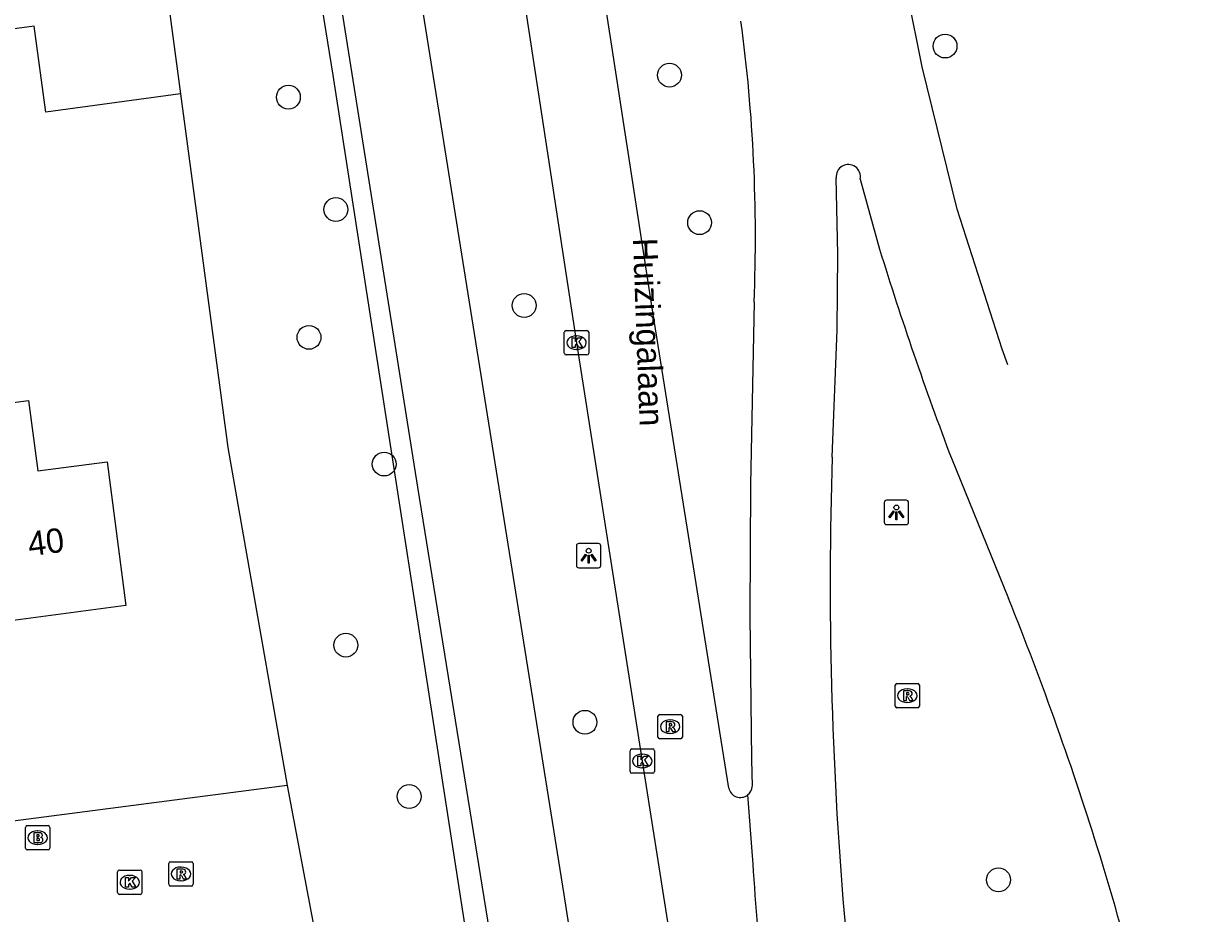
# Model space of a CAD drawing. Extents: x 158474 to 159560, y 388525 to 389605.
# Drawn here: x 159448.13 to 159496.52, y 389005.21 to 389041.73 of the extents above; entities that cross this region are included whole.
import ezdxf

# ---------------------------------------------------------------- set-up
doc = ezdxf.new("R2010")
doc.units = 0
for name, color, linetype in [('IMGEO_Berm_groen', 7, 'Continuous'), ('IMGEO_Boom', 7, 'Continuous'), ('IMGEO_Brandkraan', 7, 'Continuous'), ('IMGEO_Fietspad_gesloten', 7, 'Continuous'), ('IMGEO_Groenvoorziening', 7, 'Continuous'), ('IMGEO_Kolk', 7, 'Continuous'), ('IMGEO_Lichtpunt', 7, 'Continuous'), ('IMGEO_Openbare_ruimte_label', 7, 'Continuous'), ('IMGEO_OVBaan_gesloten', 7, 'Continuous'), ('IMGEO_Pand', 7, 'Continuous'), ('IMGEO_Pand_nummerreeks', 7, 'Continuous'), ('IMGEO_Rijbaan_lokaal_open', 7, 'Continuous'), ('IMGEO_Rijbaan_regionaal_gesloten', 7, 'Continuous'), ('IMGEO_Rioolput', 7, 'Continuous')]:
    doc.layers.add(name, color=color, linetype=linetype)

msp = doc.modelspace()

# ---------------------------------------------------------------- linework, layer by layer
at = {"layer": 'IMGEO_Berm_groen'}
msp.add_lwpolyline([(159518.685, 388690.655), (159521.346, 388691.393), (159515.992, 388713.444), (159520.074, 388714.733), (159514.889, 388736.915), (159512.222, 388749.874), (159508.014, 388771.508), (159499.011, 388820.492), (159492.403, 388854.591), (159485.083, 388893.722), (159478.578, 388929.772), (159472.855, 388963.726), (159469.741, 388983.538), (159467.001, 388999.833), (159460.83, 389039.614), (159456.753, 389064.84)], dxfattribs=at)
at = {"layer": 'IMGEO_Boom'}
for centre in [(159485.926, 389040.807), (159474.624, 389039.614), (159458.992, 389038.71), (159460.94, 389034.101), (159475.859, 389033.559), (159468.661, 389030.161), (159459.837, 389028.853), (159462.923, 389023.652), (159461.347, 389016.224), (159471.156, 389013.056), (159463.944, 389010.01), (159488.117, 389006.59)]:
    msp.add_circle(centre, 0.489, dxfattribs=at)
at = {"layer": 'IMGEO_Brandkraan'}
for p, q in [((159448.207, 389007.893), (159448.207, 389008.745)), ((159448.282, 389008.819), (159449.134, 389008.819)), ((159448.695, 389008.599), (159448.72, 389008.599)), ((159449.208, 389008.745), (159449.208, 389007.893)), ((159449.134, 389007.819), (159448.282, 389007.819)), ((159448.718, 389008.039), (159448.693, 389008.039))]:
    msp.add_line(p, q, dxfattribs=at)
for points in [[(159448.207, 389007.893), (159448.207, 389008.745)], [(159448.282, 389008.819), (159449.134, 389008.819)], [(159449.208, 389008.745), (159449.208, 389007.893)], [(159448.555, 389008.519), (159448.555, 389008.119), (159448.768, 389008.119)], [(159448.786, 389008.519), (159448.555, 389008.519)], [(159448.734, 389008.438), (159448.68, 389008.438), (159448.68, 389008.362)], [(159448.68, 389008.362), (159448.733, 389008.362)], [(159448.742, 389008.286), (159448.68, 389008.286), (159448.68, 389008.205)], [(159448.68, 389008.205), (159448.742, 389008.205)], [(159449.134, 389007.819), (159448.282, 389007.819)]]:
    msp.add_lwpolyline(points, dxfattribs=at)
for centre, radius, start, end in [((159448.284, 389008.743), 0.0765, 91.552, 178.448), ((159448.284, 389008.743), 0.0765, 91.552, 178.448), ((159449.132, 389008.743), 0.0765, 1.552, 88.448), ((159449.132, 389008.743), 0.0765, 1.552, 88.448), ((159448.735, 389008.4), 0.0379, 267.8285, 90.9355), ((159448.743, 389008.245), 0.0404, 269.8759, 90.5077), ((159448.774, 389008.37), 0.251, 268.6676, 293.5347), ((159448.79, 389008.374), 0.145, 59.4692, 91.5367), ((159448.815, 389008.421), 0.0922, 285.5137, 58.1501), ((159448.82, 389008.229), 0.105, 301.3115, 78.989), ((159448.284, 389007.895), 0.0765, 181.552, 268.448), ((159448.284, 389007.895), 0.0765, 181.552, 268.448), ((159449.132, 389007.895), 0.0765, 271.552, 358.448), ((159449.132, 389007.895), 0.0765, 271.552, 358.448)]:
    msp.add_arc(centre, radius, start, end, dxfattribs=at)
for centre, major_axis, ratio, start_param, end_param in [((159448.694, 389008.319), (-0.387, 0.002), 0.722429, 4.712389, 7.853982), ((159448.719, 389008.319), (-0.39, 0.002), 0.717154, 1.570796, 4.712389)]:
    msp.add_ellipse(centre, major_axis=major_axis, ratio=ratio, start_param=start_param, end_param=end_param, dxfattribs=at)
at = {"layer": 'IMGEO_Fietspad_gesloten'}
for points in [[(159457.422, 389064.955), (159457.428, 389064.908), (159458.235, 389060.557), (159460.8, 389044.669), (159464.294, 389022.71), (159467.156, 389004.937), (159468.065, 388999.189), (159472.899, 388969.132), (159475.534, 388953.243), (159478.926, 388933.289), (159482.512, 388912.951), (159486.436, 388891.293)], [(159529.803, 388691.488), (159528.818, 388695.732), (159528.357, 388697.84), (159523.276, 388718.281), (159519.974, 388732.862), (159517.26, 388745.524), (159513.941, 388762.547), (159511.323, 388776.734), (159507.842, 388795.4), (159503.973, 388815.676), (159500.006, 388836.494), (159496.396, 388855.827), (159492.913, 388874.66), (159489.184, 388894.688), (159485.67, 388913.95), (159482.143, 388933.991), (159478.766, 388953.719), (159475.549, 388973.246), (159472.31, 388993.304), (159471.774, 388996.499), (159470.301, 389005.994), (159467.478, 389023.699), (159463.997, 389045.472), (159460.936, 389064.402)]]:
    msp.add_lwpolyline(points, dxfattribs=at)
at = {"layer": 'IMGEO_Groenvoorziening'}
msp.add_lwpolyline([(159454.566, 389038.848), (159456.506, 389024.327), (159458.935, 389010.466)], dxfattribs=at)
at = {"layer": 'IMGEO_Kolk'}
for p, q in [((159470.31, 389028.207), (159470.31, 389029.059)), ((159470.385, 389029.133), (159471.237, 389029.133)), ((159471.311, 389029.059), (159471.311, 389028.207)), ((159470.798, 389028.913), (159470.823, 389028.913)), ((159471.237, 389028.133), (159470.385, 389028.133)), ((159470.821, 389028.353), (159470.796, 389028.353)), ((159473.007, 389011.039), (159473.007, 389011.891)), ((159473.082, 389011.965), (159473.934, 389011.965)), ((159473.495, 389011.745), (159473.52, 389011.745)), ((159474.008, 389011.891), (159474.008, 389011.039)), ((159473.518, 389011.185), (159473.493, 389011.185)), ((159473.934, 389010.965), (159473.082, 389010.965)), ((159451.986, 389006.067), (159451.986, 389006.919)), ((159452.061, 389006.993), (159452.913, 389006.993)), ((159452.474, 389006.773), (159452.499, 389006.773)), ((159452.987, 389006.919), (159452.987, 389006.067)), ((159452.497, 389006.213), (159452.472, 389006.213)), ((159452.913, 389005.993), (159452.061, 389005.993))]:
    msp.add_line(p, q, dxfattribs=at)
for points in [[(159470.31, 389028.207), (159470.31, 389029.059)], [(159470.385, 389029.133), (159471.237, 389029.133)], [(159471.311, 389029.059), (159471.311, 389028.207)], [(159470.631, 389028.833), (159470.754, 389028.833), (159470.754, 389028.682), (159470.884, 389028.833), (159471.048, 389028.833), (159470.902, 389028.682), (159471.055, 389028.433), (159470.903, 389028.433), (159470.818, 389028.597), (159470.754, 389028.53), (159470.754, 389028.433), (159470.631, 389028.433), (159470.631, 389028.833)], [(159471.237, 389028.133), (159470.385, 389028.133)], [(159473.007, 389011.039), (159473.007, 389011.891)], [(159473.082, 389011.965), (159473.934, 389011.965)], [(159473.328, 389011.665), (159473.451, 389011.665), (159473.451, 389011.514), (159473.581, 389011.665), (159473.745, 389011.665), (159473.599, 389011.514), (159473.752, 389011.265), (159473.6, 389011.265), (159473.515, 389011.429), (159473.451, 389011.362), (159473.451, 389011.265), (159473.328, 389011.265), (159473.328, 389011.665)], [(159474.008, 389011.891), (159474.008, 389011.039)], [(159473.934, 389010.965), (159473.082, 389010.965)], [(159451.986, 389006.067), (159451.986, 389006.919)], [(159452.061, 389006.993), (159452.913, 389006.993)], [(159452.307, 389006.693), (159452.43, 389006.693), (159452.43, 389006.542), (159452.56, 389006.693), (159452.724, 389006.693), (159452.578, 389006.542), (159452.731, 389006.293), (159452.579, 389006.293), (159452.494, 389006.457), (159452.43, 389006.39), (159452.43, 389006.293), (159452.307, 389006.293), (159452.307, 389006.693)], [(159452.987, 389006.919), (159452.987, 389006.067)], [(159452.913, 389005.993), (159452.061, 389005.993)]]:
    msp.add_lwpolyline(points, dxfattribs=at)
for centre, start, end in [((159470.387, 389029.057), 91.552, 178.448), ((159470.387, 389029.057), 91.552, 178.448), ((159471.235, 389029.057), 1.552, 88.448), ((159471.235, 389029.057), 1.552, 88.448), ((159470.387, 389028.209), 181.552, 268.448), ((159470.387, 389028.209), 181.552, 268.448), ((159471.235, 389028.209), 271.552, 358.448), ((159471.235, 389028.209), 271.552, 358.448), ((159473.084, 389011.889), 91.552, 178.448), ((159473.084, 389011.889), 91.552, 178.448), ((159473.932, 389011.889), 1.552, 88.448), ((159473.932, 389011.889), 1.552, 88.448), ((159473.084, 389011.041), 181.552, 268.448), ((159473.084, 389011.041), 181.552, 268.448), ((159473.932, 389011.041), 271.552, 358.448), ((159473.932, 389011.041), 271.552, 358.448), ((159452.063, 389006.917), 91.552, 178.448), ((159452.063, 389006.917), 91.552, 178.448), ((159452.911, 389006.917), 1.552, 88.448), ((159452.911, 389006.917), 1.552, 88.448), ((159452.063, 389006.069), 181.552, 268.448), ((159452.063, 389006.069), 181.552, 268.448), ((159452.911, 389006.069), 271.552, 358.448), ((159452.911, 389006.069), 271.552, 358.448)]:
    msp.add_arc(centre, 0.0765, start, end, dxfattribs=at)
for centre, major_axis, ratio, start_param, end_param in [((159470.797, 389028.633), (-0.387, 0.002), 0.722429, 4.712389, 7.853982), ((159470.822, 389028.633), (-0.39, 0.002), 0.717154, 1.570796, 4.712389), ((159473.494, 389011.465), (-0.387, 0.002), 0.722429, 4.712389, 7.853982), ((159473.519, 389011.465), (-0.39, 0.002), 0.717154, 1.570796, 4.712389), ((159452.473, 389006.493), (-0.387, 0.002), 0.722429, 4.712389, 7.853982), ((159452.498, 389006.493), (-0.39, 0.002), 0.717154, 1.570796, 4.712389)]:
    msp.add_ellipse(centre, major_axis=major_axis, ratio=ratio, start_param=start_param, end_param=end_param, dxfattribs=at)
at = {"layer": 'IMGEO_Lichtpunt'}
for p, q in [((159484.333, 389022.166), (159483.525, 389022.166)), ((159484.333, 389022.166), (159483.525, 389022.166)), ((159483.431, 389022.071), (159483.431, 389021.264)), ((159483.431, 389022.071), (159483.431, 389021.264)), ((159484.427, 389021.264), (159484.427, 389022.071)), ((159484.427, 389021.264), (159484.427, 389022.071)), ((159483.525, 389021.17), (159484.333, 389021.17)), ((159483.525, 389021.17), (159484.333, 389021.17)), ((159470.808, 389020.298), (159470.808, 389019.491)), ((159470.808, 389020.298), (159470.808, 389019.491)), ((159471.71, 389020.393), (159470.902, 389020.393)), ((159471.71, 389020.393), (159470.902, 389020.393)), ((159471.804, 389019.491), (159471.804, 389020.298)), ((159471.804, 389019.491), (159471.804, 389020.298)), ((159470.902, 389019.397), (159471.71, 389019.397)), ((159470.902, 389019.397), (159471.71, 389019.397))]:
    msp.add_line(p, q, dxfattribs=at)
for points in [[(159483.805, 389021.735), (159483.844, 389021.707), (159483.656, 389021.445), (159483.618, 389021.472), (159483.805, 389021.735)], [(159483.907, 389021.687), (159483.954, 389021.687), (159483.954, 389021.365), (159483.907, 389021.365), (159483.907, 389021.687)], [(159484.017, 389021.707), (159484.055, 389021.734), (159484.242, 389021.472), (159484.203, 389021.444), (159484.017, 389021.707)], [(159471.182, 389019.962), (159471.221, 389019.934), (159471.033, 389019.672), (159470.995, 389019.699), (159471.182, 389019.962)], [(159471.284, 389019.914), (159471.331, 389019.914), (159471.331, 389019.592), (159471.284, 389019.592), (159471.284, 389019.914)], [(159471.394, 389019.934), (159471.432, 389019.961), (159471.619, 389019.699), (159471.58, 389019.671), (159471.394, 389019.934)]]:
    msp.add_lwpolyline(points, dxfattribs=at)
for centre in [(159483.93, 389021.869), (159471.307, 389020.096)]:
    msp.add_circle(centre, 0.0994, dxfattribs=at)
for centre, start, end in [((159483.525, 389022.071), 90, 180), ((159483.525, 389022.071), 90, 180), ((159484.333, 389022.071), 0, 90), ((159484.333, 389022.071), 0, 90), ((159483.525, 389021.264), 180, 270), ((159483.525, 389021.264), 180, 270), ((159484.333, 389021.264), 270, 0), ((159484.333, 389021.264), 270, 360), ((159470.902, 389020.298), 90, 180), ((159470.902, 389020.298), 90, 180), ((159471.71, 389020.298), 0, 90), ((159471.71, 389020.298), 0, 90), ((159470.902, 389019.491), 180, 270), ((159470.902, 389019.491), 180, 270), ((159471.71, 389019.491), 270, 0), ((159471.71, 389019.491), 270, 360)]:
    msp.add_arc(centre, 0.0946, start, end, dxfattribs=at)
at = {"layer": 'IMGEO_OVBaan_gesloten'}
for points in [[(159488.502, 389027.728), (159488.262, 389028.361), (159486.421, 389034.115), (159484.989, 389039.951), (159484.4, 389042.898), (159483.906, 389045.749), (159479.446, 389075.467)], [(159481.302, 389023.94), (159481.5, 389029.164), (159481.524, 389032.263), (159481.462, 389035.392)], [(159482.444, 389035.342), (159483.241, 389032.47)], [(159478.093, 389030.301), (159477.95, 389022.818), (159477.917, 389017.434), (159477.982, 389011.51), (159478.016, 389010.428)], [(159486.187, 389023.889), (159488.53, 389018.134)], [(159477.829, 389010.073), (159478.019, 389007.582)]]:
    msp.add_lwpolyline(points, dxfattribs=at)
for centre, radius, start, end in [((159411.67, 389032.985), 66.477, 357.68614, 7.64701), ((159481.957, 389035.449), 0.498, 347.5669, 186.6035), ((159623.031, 389075.666), 146.312, 197.1715, 200.7249), ((159641.591, 389018.704), 160.375, 178.12919, 184.82566), ((159361.421, 388966.987), 137.013, 17.22968, 21.91914), ((159477.534, 389010.455), 0.483, 307.6897, 356.7533), ((159597.367, 389014.856), 119.57, 183.48766, 188.52293), ((159343.68, 388962.402), 155.319, 11.81904, 16.90659), ((159652.054, 389021.138), 171.012, 185.34321, 188.49245)]:
    msp.add_arc(centre, radius, start, end, dxfattribs=at)
at = {"layer": 'IMGEO_Pand'}
for points in [[(159453.539, 389046.535), (159454.566, 389038.848)], [(159454.566, 389038.848), (159449.049, 389038.098), (159448.569, 389041.626), (159445.394, 389041.194)], [(159442.947, 389022.697), (159442.572, 389025.5), (159443.38, 389025.607), (159448.337, 389026.26), (159448.716, 389023.378), (159451.552, 389023.751), (159452.33, 389017.846), (159446.985, 389017.142), (159446.703, 389017.105), (159446.556, 389017.086)]]:
    msp.add_lwpolyline(points, dxfattribs=at)
at = {"layer": 'IMGEO_Rijbaan_lokaal_open'}
for points in [[(159458.935, 389010.466), (159411.125, 389004.244)], [(159458.935, 389010.466), (159460.083, 389004.441), (159460.93, 389000), (159465.79, 388974.38)]]:
    msp.add_lwpolyline(points, dxfattribs=at)
at = {"layer": 'IMGEO_Rijbaan_regionaal_gesloten'}
for points in [[(159477.057, 389010.358), (159473.903, 389030.142), (159472.527, 389039.02), (159471.171, 389047.915), (159467.34, 389073.603)], [(159465.248, 389065.119), (159465.309, 389064.799), (159467.127, 389052.707), (159470.811, 389028.633), (159473.508, 389011.465), (159476.144, 388994.722), (159476.384, 388993.3), (159479.5, 388974.111), (159482.677, 388954.955), (159486.052, 388934.798), (159489.618, 388914.651), (159493.041, 388895.542), (159496.797, 388875.452), (159500.395, 388856.346), (159503.98, 388837.245), (159507.786, 388817.176), (159511.785, 388796.128), (159513.605, 388787.293), (159515.648, 388778.113), (159517.25, 388771.049)]]:
    msp.add_lwpolyline(points, dxfattribs=at)
msp.add_arc((159477.532, 389010.457), 0.486, 191.8158, 307.6588, dxfattribs=at)
at = {"layer": 'IMGEO_Rioolput'}
for p, q in [((159483.878, 389013.722), (159483.878, 389014.574)), ((159483.953, 389014.648), (159484.805, 389014.648)), ((159484.366, 389014.428), (159484.391, 389014.428)), ((159484.879, 389014.574), (159484.879, 389013.722)), ((159484.805, 389013.648), (159483.953, 389013.648)), ((159484.389, 389013.868), (159484.364, 389013.868)), ((159474.15, 389012.45), (159474.15, 389013.302)), ((159474.225, 389013.376), (159475.077, 389013.376)), ((159474.638, 389013.156), (159474.663, 389013.156)), ((159475.151, 389013.302), (159475.151, 389012.45)), ((159474.661, 389012.596), (159474.636, 389012.596)), ((159475.077, 389012.376), (159474.225, 389012.376)), ((159454.085, 389006.408), (159454.085, 389007.26)), ((159454.16, 389007.334), (159455.012, 389007.334)), ((159455.086, 389007.26), (159455.086, 389006.408)), ((159454.573, 389007.114), (159454.598, 389007.114)), ((159455.012, 389006.334), (159454.16, 389006.334)), ((159454.596, 389006.554), (159454.571, 389006.554))]:
    msp.add_line(p, q, dxfattribs=at)
for points in [[(159483.878, 389013.722), (159483.878, 389014.574)], [(159483.953, 389014.648), (159484.805, 389014.648)], [(159484.879, 389014.574), (159484.879, 389013.722)], [(159484.467, 389014.346), (159484.215, 389014.348), (159484.215, 389013.948)], [(159484.215, 389013.948), (159484.339, 389013.948), (159484.339, 389014.11), (159484.35, 389014.11)], [(159484.393, 389014.267), (159484.339, 389014.267), (159484.339, 389014.186)], [(159484.339, 389014.186), (159484.391, 389014.186)], [(159484.397, 389014.081), (159484.468, 389013.948), (159484.608, 389013.948), (159484.543, 389014.074)], [(159484.805, 389013.648), (159483.953, 389013.648)], [(159474.15, 389012.45), (159474.15, 389013.302)], [(159474.225, 389013.376), (159475.077, 389013.376)], [(159474.739, 389013.074), (159474.487, 389013.076), (159474.487, 389012.676)], [(159474.665, 389012.995), (159474.611, 389012.995), (159474.611, 389012.914)], [(159475.151, 389013.302), (159475.151, 389012.45)], [(159474.487, 389012.676), (159474.611, 389012.676), (159474.611, 389012.838), (159474.622, 389012.838)], [(159474.611, 389012.914), (159474.663, 389012.914)], [(159474.669, 389012.809), (159474.74, 389012.676), (159474.88, 389012.676), (159474.815, 389012.802)], [(159475.077, 389012.376), (159474.225, 389012.376)], [(159454.085, 389006.408), (159454.085, 389007.26)], [(159454.16, 389007.334), (159455.012, 389007.334)], [(159455.086, 389007.26), (159455.086, 389006.408)], [(159454.674, 389007.032), (159454.422, 389007.034), (159454.422, 389006.634)], [(159454.422, 389006.634), (159454.546, 389006.634), (159454.546, 389006.796), (159454.557, 389006.796)], [(159454.6, 389006.953), (159454.546, 389006.953), (159454.546, 389006.872)], [(159454.546, 389006.872), (159454.598, 389006.872)], [(159454.604, 389006.767), (159454.675, 389006.634), (159454.815, 389006.634), (159454.75, 389006.76)], [(159455.012, 389006.334), (159454.16, 389006.334)]]:
    msp.add_lwpolyline(points, dxfattribs=at)
for centre, radius, start, end in [((159483.955, 389014.572), 0.0765, 91.552, 178.448), ((159483.955, 389014.572), 0.0765, 91.552, 178.448), ((159484.803, 389014.572), 0.0765, 1.552, 88.448), ((159484.803, 389014.572), 0.0765, 1.552, 88.448), ((159484.349, 389014.057), 0.0533, 26.0293, 88.6989), ((159484.375, 389014.375), 0.19, 274.7715, 282.9687), ((159484.399, 389014.171), 0.0964, 77.0061, 93.1865), ((159484.413, 389014.228), 0.0378, 276.6634, 79.6772), ((159484.466, 389014.236), 0.109, 350.3612, 89.416), ((159484.464, 389014.236), 0.112, 277.5842, 350.9817), ((159484.448, 389014.021), 0.108, 29.5134, 73.7905), ((159483.955, 389013.724), 0.0765, 181.552, 268.448), ((159483.955, 389013.724), 0.0765, 181.552, 268.448), ((159484.803, 389013.724), 0.0765, 271.552, 358.448), ((159484.803, 389013.724), 0.0765, 271.552, 358.448), ((159474.227, 389013.3), 0.0765, 91.552, 178.448), ((159474.227, 389013.3), 0.0765, 91.552, 178.448), ((159474.671, 389012.899), 0.0964, 77.0061, 93.1865), ((159474.685, 389012.956), 0.0378, 276.6634, 79.6772), ((159474.738, 389012.964), 0.109, 350.3612, 89.416), ((159475.075, 389013.3), 0.0765, 1.552, 88.448), ((159475.075, 389013.3), 0.0765, 1.552, 88.448), ((159474.621, 389012.785), 0.0533, 26.0293, 88.6989), ((159474.647, 389013.103), 0.19, 274.7715, 282.9687), ((159474.736, 389012.964), 0.112, 277.5842, 350.9817), ((159474.72, 389012.749), 0.108, 29.5134, 73.7905), ((159474.227, 389012.452), 0.0765, 181.552, 268.448), ((159474.227, 389012.452), 0.0765, 181.552, 268.448), ((159475.075, 389012.452), 0.0765, 271.552, 358.448), ((159475.075, 389012.452), 0.0765, 271.552, 358.448), ((159454.162, 389007.258), 0.0765, 91.552, 178.448), ((159454.162, 389007.258), 0.0765, 91.552, 178.448), ((159455.01, 389007.258), 0.0765, 1.552, 88.448), ((159455.01, 389007.258), 0.0765, 1.552, 88.448), ((159454.556, 389006.743), 0.0533, 26.0293, 88.6989), ((159454.582, 389007.061), 0.19, 274.7715, 282.9687), ((159454.606, 389006.857), 0.0964, 77.0061, 93.1865), ((159454.62, 389006.914), 0.0378, 276.6634, 79.6772), ((159454.673, 389006.922), 0.109, 350.3612, 89.416), ((159454.671, 389006.922), 0.112, 277.5842, 350.9817), ((159454.655, 389006.707), 0.108, 29.5134, 73.7905), ((159454.162, 389006.41), 0.0765, 181.552, 268.448), ((159454.162, 389006.41), 0.0765, 181.552, 268.448), ((159455.01, 389006.41), 0.0765, 271.552, 358.448), ((159455.01, 389006.41), 0.0765, 271.552, 358.448)]:
    msp.add_arc(centre, radius, start, end, dxfattribs=at)
for centre, major_axis, ratio, start_param, end_param in [((159484.365, 389014.148), (-0.387, 0.002), 0.722429, 4.712389, 7.853982), ((159484.39, 389014.148), (-0.39, 0.002), 0.717154, 1.570796, 4.712389), ((159474.637, 389012.876), (-0.387, 0.002), 0.722429, 4.712389, 7.853982), ((159474.662, 389012.876), (-0.39, 0.002), 0.717154, 1.570796, 4.712389), ((159454.572, 389006.834), (-0.387, 0.002), 0.722429, 4.712389, 7.853982), ((159454.597, 389006.834), (-0.39, 0.002), 0.717154, 1.570796, 4.712389)]:
    msp.add_ellipse(centre, major_axis=major_axis, ratio=ratio, start_param=start_param, end_param=end_param, dxfattribs=at)

# ---------------------------------------------------------------- texts
at = {"layer": 'IMGEO_Openbare_ruimte_label'}
msp.add_text('Huizingalaan', height=1, rotation=272.0638, dxfattribs=at).set_placement((159473.123, 389032.915))
at = {"layer": 'IMGEO_Pand_nummerreeks'}
msp.add_text('40', height=1, rotation=7.5, dxfattribs=at).set_placement((159448.372, 389019.867))

doc.saveas('drawing.dxf')
